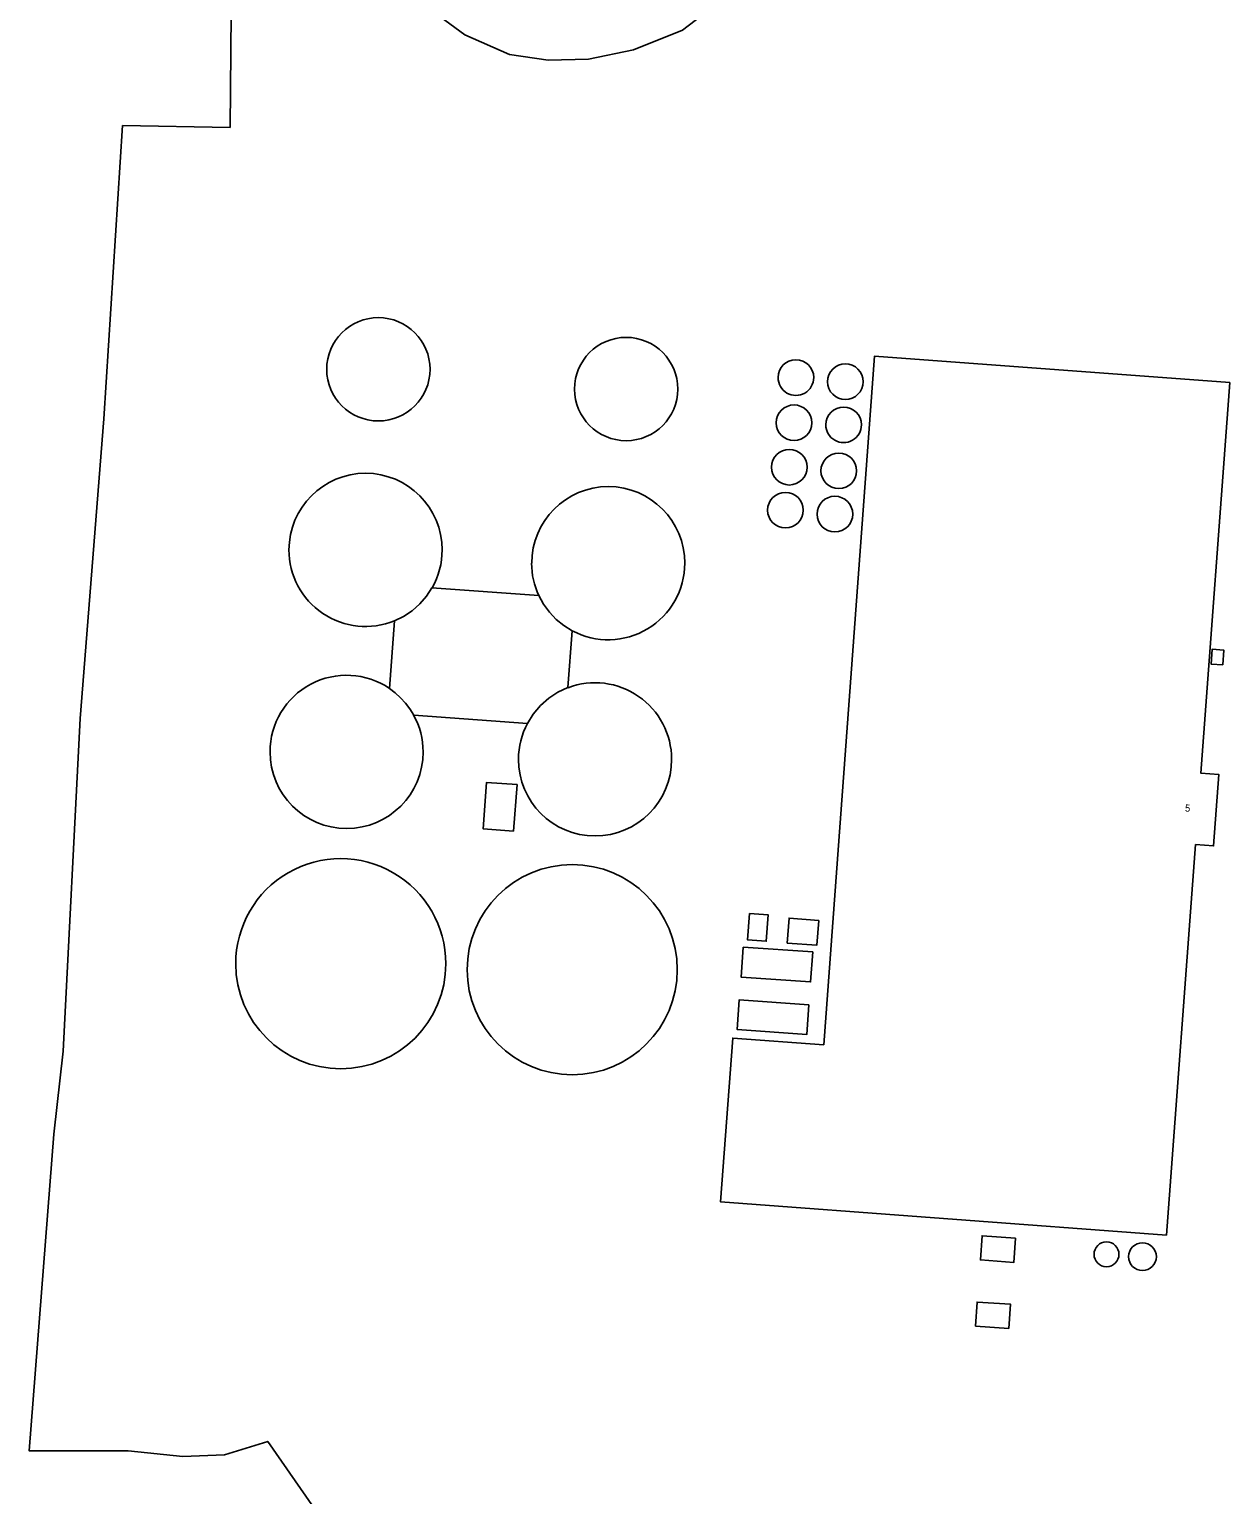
# Model space of a CAD drawing. Extents: x 130998 to 133001, y 398999 to 403002.
# Drawn here: x 132412.5 to 132581, y 401328 to 401533.7 of the extents above; entities that cross this region are included whole.
import ezdxf

# ---------------------------------------------------------------- set-up
doc = ezdxf.new("R2010")
doc.units = 0
for name, color, linetype in [('gg-anno-huisnummerreeks BGT', 7, 'Continuous'), ('gg-bbg-bijgebouw', 7, 'Continuous'), ('gg-bbg-hoofdgebouw', 7, 'Continuous'), ('gg-bbg-luifel en loopbrug', 7, 'Continuous'), ('gg-bbg-opslagtank', 7, 'Continuous'), ('gg-bbg-overig bouwwerk', 7, 'Continuous'), ('gx-grn-maaiveld', 7, 'Continuous')]:
    doc.layers.add(name, color=color, linetype=linetype)

msp = doc.modelspace()

# ---------------------------------------------------------------- linework, layer by layer
at = {"layer": 'gg-bbg-bijgebouw'}
for p, q in [((132469.01, 401455.33), (132484.01, 401454.24)), ((132463.74, 401450.7), (132463.04, 401441.2)), ((132488.1, 401441.31), (132488.7, 401449.29)), ((132466.44, 401437.47), (132482.4, 401436.3))]:
    msp.add_line(p, q, dxfattribs=at)
for points in [[(132463.74, 401450.7), (132465.02, 401451.32), (132466.21, 401452.11), (132467.29, 401453.06), (132468.23, 401454.13), (132469.01, 401455.33)], [(132484.01, 401454.24), (132484.68, 401453.02), (132485.49, 401451.9), (132486.44, 401450.9), (132487.52, 401450.02), (132488.7, 401449.29)], [(132463.04, 401441.2), (132463.86, 401440.59), (132464.61, 401439.9), (132465.3, 401439.15), (132465.91, 401438.34), (132466.44, 401437.47)], [(132482.4, 401436.3), (132483.23, 401437.61), (132484.23, 401438.79), (132485.4, 401439.82), (132486.7, 401440.66), (132488.1, 401441.31)], [(132480.46, 401421.19), (132476.19, 401421.51), (132476.67, 401428.02), (132480.95, 401427.71), (132480.46, 401421.19)], [(132513.58, 401409.62), (132513.29, 401405.92), (132515.93, 401405.72), (132516.22, 401409.41), (132513.58, 401409.62)], [(132523.31, 401408.65), (132519.15, 401408.96), (132518.88, 401405.47), (132523.04, 401405.16), (132523.31, 401408.65)], [(132550.95, 401364.03), (132550.7, 401360.65), (132546, 401361), (132546.25, 401364.39), (132550.95, 401364.03)], [(132545.32, 401351.68), (132549.98, 401351.37), (132550.25, 401354.78), (132545.54, 401355.07), (132545.32, 401351.68)]]:
    msp.add_lwpolyline(points, dxfattribs=at)
at = {"layer": 'gg-bbg-hoofdgebouw'}
msp.add_lwpolyline([(132572.15, 401364.47), (132576.22, 401419.29), (132578.74, 401419.1), (132579.48, 401429.14), (132576.95, 401429.33), (132581.01, 401484.13), (132531.15, 401487.84), (132524.02, 401391.19), (132511.24, 401392.14), (132509.53, 401369.13), (132572.15, 401364.47)], dxfattribs=at)
at = {"layer": 'gg-bbg-luifel en loopbrug'}
for points in [[(132512.7, 401404.91), (132512.4, 401400.69), (132522.17, 401400.01), (132522.47, 401404.23), (132512.7, 401404.91)], [(132521.93, 401396.81), (132512.15, 401397.52), (132511.84, 401393.35), (132521.64, 401392.65), (132521.93, 401396.81)]]:
    msp.add_lwpolyline(points, dxfattribs=at)
at = {"layer": 'gg-bbg-opslagtank'}
for centre, radius, start, end in [((132461.48, 401485.99), 7.25, 0, 180), ((132496.27, 401483.22), 7.25, 0, 180), ((132461.48, 401485.99), 7.25, 180, 0), ((132520.1, 401484.83), 2.5, 359.9771, 179.9771), ((132527.05, 401484.25), 2.5, 0, 180), ((132520.1, 401484.83), 2.5, 179.9771, 359.9771), ((132527.05, 401484.25), 2.5, 180, 0), ((132496.27, 401483.22), 7.25, 180, 0), ((132519.84, 401478.49), 2.5, 0, 180), ((132526.8, 401478.2), 2.5, 359.9771, 179.9771), ((132519.84, 401478.49), 2.5, 180, 0), ((132526.8, 401478.2), 2.5, 179.9771, 359.9771), ((132519.17, 401472.25), 2.5, 0, 180), ((132526.12, 401471.74), 2.5, 0, 180), ((132459.68, 401460.65), 10.75, 359.9947, 179.9947), ((132519.17, 401472.25), 2.5, 180, 0), ((132526.12, 401471.74), 2.5, 180, 0), ((132493.76, 401458.78), 10.75, 359.9947, 179.9947), ((132518.63, 401466.22), 2.5, 0, 180), ((132525.58, 401465.67), 2.5, 0, 180), ((132518.63, 401466.22), 2.5, 180, 0), ((132525.58, 401465.67), 2.5, 180, 0), ((132459.67, 401460.65), 10.75, 179.9778, 292.2146), ((132459.67, 401460.65), 10.76, 330.3222, 359.9852), ((132493.73, 401458.77), 10.73, 179.9542, 205.026), ((132493.75, 401458.78), 10.75, 241.9327, 359.9991), ((132457.02, 401432.3), 10.75, 55.9073, 179.9945), ((132491.9, 401431.25), 10.75, 0.0079, 110.66), ((132457.01, 401432.29), 10.75, 0.001, 28.7634), ((132491.89, 401431.26), 10.74, 151.9946, 180.0078), ((132457.02, 401432.3), 10.75, 179.9947, 359.9947), ((132491.9, 401431.25), 10.75, 179.9947, 359.9947), ((132456.2, 401402.57), 14.75, 359.9961, 179.9961), ((132488.7, 401401.73), 14.75, 0, 180), ((132456.2, 401402.57), 14.75, 179.9961, 359.9961), ((132488.7, 401401.73), 14.75, 180, 360), ((132563.71, 401361.78), 1.75, 0, 180), ((132568.76, 401361.45), 1.95, 359.9706, 179.9706), ((132563.71, 401361.78), 1.75, 180, 0), ((132568.76, 401361.45), 1.95, 179.9706, 359.9706)]:
    msp.add_arc(centre, radius, start, end, dxfattribs=at)
at = {"layer": 'gg-bbg-overig bouwwerk'}
msp.add_lwpolyline([(132580.03, 401444.5), (132580.17, 401446.59), (132578.53, 401446.69), (132578.39, 401444.61), (132580.03, 401444.5)], dxfattribs=at)
at = {"layer": 'gx-grn-maaiveld'}
for points in [[(132440.99, 401557.41), (132440.65, 401519.93), (132425.57, 401520.19), (132422.92, 401479.05), (132419.62, 401436.98), (132417.23, 401390.28), (132415.91, 401378.64), (132412.47, 401334.19), (132426.36, 401334.19), (132434.03, 401333.4), (132439.86, 401333.66), (132445.94, 401335.51), (132486.16, 401277.7), (132492.11, 401271.09), (132547.94, 401262.36), (132552.17, 401259.45), (132553.76, 401248.73), (132561.43, 401179.54), (132563.89, 401177.81)], [(132440.99, 401557.41), (132448.75, 401551.33), (132465.02, 401539.29), (132473.62, 401532.94), (132479.87, 401530.18), (132485.3, 401529.39), (132490.98, 401529.52), (132497.3, 401530.82), (132504.18, 401533.6), (132509.9, 401537.99), (132514, 401542.49)]]:
    msp.add_lwpolyline(points, dxfattribs=at)

# ---------------------------------------------------------------- texts
at = {"layer": 'gg-anno-huisnummerreeks BGT'}
msp.add_text('5', height=1, rotation=355.8, dxfattribs=at).set_placement((132574.7, 401423.94))

doc.saveas('drawing.dxf')
